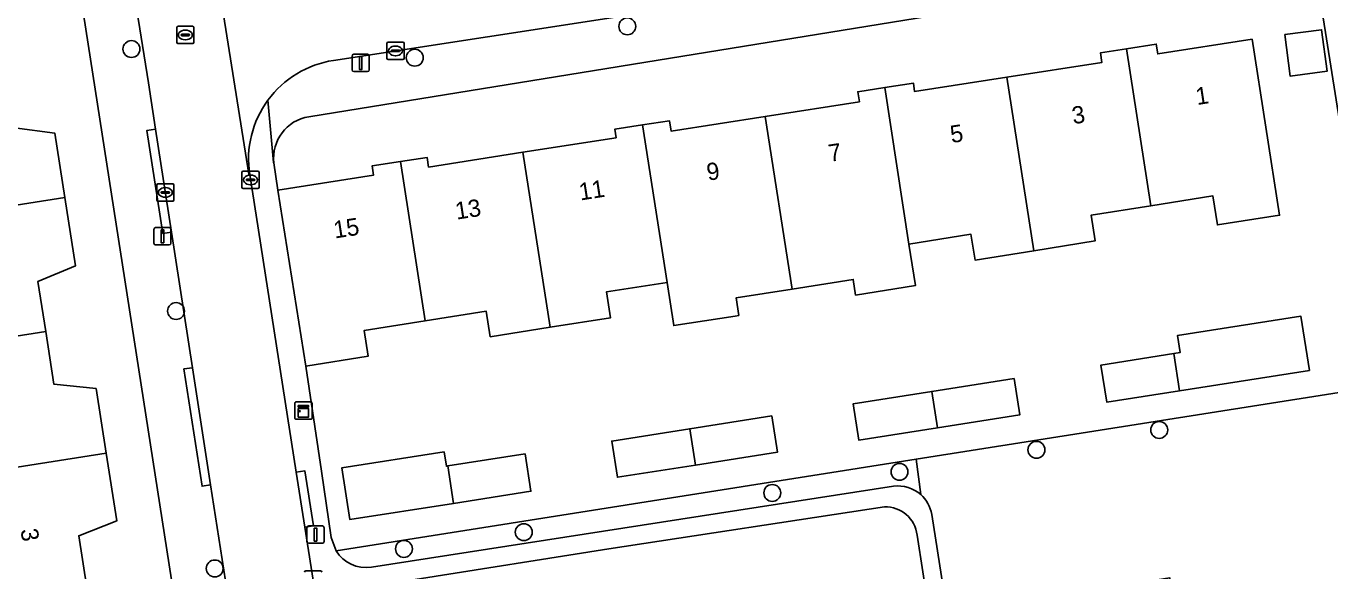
# Model space of a CAD drawing. Extents: x 160077 to 160948, y 386481 to 387498.
# Drawn here: x 160544.4 to 160619.8, y 387161.5 to 387193.1 of the extents above; entities that cross this region are included whole.
import ezdxf

# ---------------------------------------------------------------- set-up
doc = ezdxf.new("R2010")
doc.units = 0
for name, color, linetype in [('IMGEO_Boom', 7, 'Continuous'), ('IMGEO_Erf', 7, 'Continuous'), ('IMGEO_Groenvoorziening', 7, 'Continuous'), ('IMGEO_Kast', 7, 'Continuous'), ('IMGEO_Kolk', 7, 'Continuous'), ('IMGEO_Lichtmast', 7, 'Continuous'), ('IMGEO_Muur', 7, 'Continuous'), ('IMGEO_Pand', 7, 'Continuous'), ('IMGEO_Pand_nummerreeks', 7, 'Continuous'), ('IMGEO_Parkeervlak_open', 7, 'Continuous'), ('IMGEO_Rijbaan_lokaal_open', 7, 'Continuous'), ('IMGEO_Rioolput', 7, 'Continuous'), ('IMGEO_Voetpad_open', 7, 'Continuous')]:
    doc.layers.add(name, color=color, linetype=linetype)

msp = doc.modelspace()

# ---------------------------------------------------------------- linework, layer by layer
at = {"layer": 'IMGEO_Boom'}
for centre in [(160579.14, 387193.072), (160550.45, 387191.758), (160566.841, 387191.256), (160553.031, 387176.588), (160609.917, 387169.701), (160602.81, 387168.554), (160594.89, 387167.278), (160587.528, 387166.054), (160573.148, 387163.784), (160566.218, 387162.815), (160555.269, 387161.683)]:
    msp.add_circle(centre, 0.489, dxfattribs=at)
at = {"layer": 'IMGEO_Erf'}
for points in [[(160553.452, 387156.678), (160538.915, 387250)], [(160617.086, 387196.996), (160615.291, 387196.711), (160560.715, 387187.837)], [(160558.698, 387185.162), (160558.923, 387183.594), (160564.456, 387184.458), (160564.373, 387184.989), (160566.016, 387185.245), (160567.552, 387185.485), (160567.64, 387184.923), (160573.104, 387185.777), (160578.488, 387186.618), (160578.411, 387187.112), (160580.028, 387187.365), (160581.575, 387187.607), (160581.669, 387187.007), (160587.121, 387187.859), (160592.566, 387188.709), (160592.477, 387189.282), (160594.032, 387189.525), (160595.689, 387189.784), (160595.765, 387189.293), (160601.107, 387190.127), (160606.599, 387190.985), (160606.513, 387191.536), (160608.023, 387191.772), (160609.743, 387192.041), (160609.832, 387191.472), (160615.283, 387192.323), (160616.874, 387182.134), (160613.28, 387181.572), (160613.018, 387183.252), (160609.43, 387182.683), (160605.97, 387182.135), (160606.206, 387180.643), (160602.663, 387180.081), (160599.262, 387179.542), (160599.025, 387181.033), (160595.436, 387180.464), (160595.808, 387178.058), (160592.352, 387177.512), (160592.208, 387178.423), (160588.67, 387177.862), (160585.432, 387177.349), (160585.589, 387176.333), (160585.372, 387176.299), (160581.826, 387175.75), (160581.44, 387178.245), (160577.935, 387177.69), (160578.171, 387176.198), (160574.674, 387175.644), (160571.207, 387175.094), (160570.97, 387176.585), (160567.445, 387176.026), (160563.917, 387175.467), (160564.153, 387173.975), (160560.537, 387173.402), (160561.441, 387167.317), (160562.012, 387163.469), (160562.29, 387162.704), (160595.851, 387168.006), (160622.773, 387172.259), (160619.1, 387195.535)], [(160543.692, 387187.187), (160546.01, 387186.893), (160546.594, 387183.155), (160547.212, 387179.204), (160545.038, 387178.3), (160545.492, 387175.394), (160545.968, 387172.349), (160548.402, 387172.097), (160548.988, 387168.35), (160549.6, 387164.439), (160547.403, 387163.572), (160547.87, 387160.585), (160548.335, 387157.608), (160550.632, 387157.376), (160551.261, 387153.348)]]:
    msp.add_lwpolyline(points, dxfattribs=at)
for points in [[(160617.174, 387192.591), (160619.305, 387192.877), (160619.629, 387190.468), (160617.498, 387190.181)], [(160618.109, 387176.284), (160618.601, 387173.151), (160611.089, 387171.973), (160606.88, 387171.313), (160606.543, 387173.462), (160610.756, 387174.123), (160611.126, 387174.181), (160610.965, 387175.164)], [(160601.518, 387172.681), (160601.849, 387170.568), (160597.084, 387169.821), (160592.539, 387169.109), (160592.208, 387171.222), (160596.757, 387171.935)], [(160587.494, 387170.513), (160587.823, 387168.414), (160583.078, 387167.67), (160578.567, 387166.963), (160578.238, 387169.062), (160582.753, 387169.77)], [(160573.563, 387166.151), (160569.084, 387165.448), (160563.088, 387164.508), (160562.618, 387167.502), (160568.542, 387168.431), (160568.671, 387167.605), (160568.748, 387167.617), (160573.223, 387168.319)]]:
    msp.add_lwpolyline(points, close=True, dxfattribs=at)
msp.add_arc((160561.085, 387185.46), 2.406, 98.84697, 187.11908, dxfattribs=at)
at = {"layer": 'IMGEO_Groenvoorziening'}
for points in [[(160622.773, 387172.259), (160595.851, 387168.006), (160596.123, 387165.956)], [(160595.851, 387168.006), (160562.29, 387162.704)], [(160596.123, 387165.956), (160595.851, 387168.006)], [(160564.332, 387161.765), (160594.538, 387166.439)], [(160596.754, 387164.815), (160597.647, 387159.11), (160610.525, 387161.141), (160611.294, 387156.291), (160621.92, 387157.879), (160622.849, 387158.043)]]:
    msp.add_lwpolyline(points, dxfattribs=at)
for centre, radius, start, end in [((160594.809, 387164.487), 1.971, 48.19372, 97.91098), ((160594.815, 387164.488), 1.966, 9.58171, 48.30555), ((160564.011, 387163.757), 2.018, 211.46599, 279.14397)]:
    msp.add_arc(centre, radius, start, end, dxfattribs=at)
at = {"layer": 'IMGEO_Kast'}
for p, q in [((160559.904, 387170.399), (160559.904, 387171.24)), ((160559.904, 387171.24), (160559.904, 387170.399)), ((160559.979, 387171.324), (160560.82, 387171.324)), ((160560.82, 387171.324), (160559.979, 387171.324)), ((160560.904, 387171.249), (160560.904, 387170.408)), ((160560.904, 387170.408), (160560.904, 387171.249)), ((160560.829, 387170.324), (160559.988, 387170.324)), ((160559.988, 387170.324), (160560.829, 387170.324))]:
    msp.add_line(p, q, dxfattribs=at)
for points in [[(160560.099, 387171.114), (160560.699, 387171.114), (160560.699, 387171.029), (160560.099, 387171.029), (160560.099, 387171.114)], [(160560.099, 387170.939), (160560.699, 387170.939), (160560.699, 387170.45), (160560.099, 387170.45), (160560.099, 387170.939)]]:
    msp.add_lwpolyline(points, dxfattribs=at)
msp.add_circle((160560.183, 387170.788), 0.0377, dxfattribs=at)
for centre, start, end in [((160559.982, 387171.246), 92.4484, 184.28452), ((160559.982, 387171.246), 92.4484, 184.28452), ((160560.826, 387171.246), 2.4484, 94.28452), ((160560.826, 387171.246), 2.4484, 94.28452), ((160559.982, 387170.402), 182.4484, 274.28452), ((160559.982, 387170.402), 182.4484, 274.28452), ((160560.826, 387170.402), 272.4484, 4.28452), ((160560.826, 387170.402), 272.4484, 4.28452)]:
    msp.add_arc(centre, 0.0779, start, end, dxfattribs=at)
at = {"layer": 'IMGEO_Kolk'}
for p, q in [((160565.232, 387191.227), (160565.232, 387192.079)), ((160565.307, 387192.153), (160566.159, 387192.153)), ((160566.233, 387192.079), (160566.233, 387191.227)), ((160565.491, 387191.647), (160565.491, 387191.659)), ((160565.929, 387191.61), (160565.531, 387191.61)), ((160565.534, 387191.696), (160565.932, 387191.696)), ((160565.743, 387191.373), (160565.718, 387191.373)), ((160565.72, 387191.933), (160565.745, 387191.933)), ((160565.975, 387191.659), (160565.975, 387191.647)), ((160566.159, 387191.153), (160565.307, 387191.153)), ((160556.841, 387183.754), (160556.841, 387184.606)), ((160556.916, 387184.68), (160557.768, 387184.68)), ((160557.329, 387184.46), (160557.354, 387184.46)), ((160557.842, 387184.606), (160557.842, 387183.754)), ((160551.912, 387183.027), (160551.912, 387183.879)), ((160551.987, 387183.953), (160552.839, 387183.953)), ((160552.4, 387183.733), (160552.425, 387183.733)), ((160552.913, 387183.879), (160552.913, 387183.027)), ((160557.1, 387184.174), (160557.1, 387184.186)), ((160557.538, 387184.137), (160557.14, 387184.137)), ((160557.143, 387184.223), (160557.541, 387184.223)), ((160557.352, 387183.9), (160557.327, 387183.9)), ((160557.584, 387184.186), (160557.584, 387184.174)), ((160552.839, 387182.953), (160551.987, 387182.953)), ((160552.171, 387183.447), (160552.171, 387183.459)), ((160552.609, 387183.41), (160552.211, 387183.41)), ((160552.214, 387183.496), (160552.612, 387183.496)), ((160552.423, 387183.173), (160552.398, 387183.173)), ((160552.655, 387183.459), (160552.655, 387183.447)), ((160557.768, 387183.68), (160556.916, 387183.68)), ((160560.537, 387161.538), (160561.389, 387161.538))]:
    msp.add_line(p, q, dxfattribs=at)
for points in [[(160565.232, 387191.227), (160565.232, 387192.079)], [(160565.307, 387192.153), (160566.159, 387192.153)], [(160566.233, 387192.079), (160566.233, 387191.227)], [(160566.159, 387191.153), (160565.307, 387191.153)], [(160556.841, 387183.754), (160556.841, 387184.606)], [(160556.916, 387184.68), (160557.768, 387184.68)], [(160557.842, 387184.606), (160557.842, 387183.754)], [(160551.912, 387183.027), (160551.912, 387183.879)], [(160551.987, 387183.953), (160552.839, 387183.953)], [(160552.913, 387183.879), (160552.913, 387183.027)], [(160552.839, 387182.953), (160551.987, 387182.953)], [(160557.768, 387183.68), (160556.916, 387183.68)], [(160560.537, 387161.538), (160561.389, 387161.538)]]:
    msp.add_lwpolyline(points, dxfattribs=at)
for centre, radius, start, end in [((160565.309, 387192.077), 0.0765, 91.55205, 178.44795), ((160565.309, 387192.077), 0.0765, 91.55205, 178.44795), ((160566.157, 387192.077), 0.0765, 1.55205, 88.44795), ((160566.157, 387192.077), 0.0765, 1.55205, 88.44795), ((160565.531, 387191.656), 0.0403, 85.87752, 175.75265), ((160565.528, 387191.646), 0.0366, 178.93798, 274.71019), ((160565.932, 387191.653), 0.043, 264.86636, 352.45326), ((160565.936, 387191.658), 0.0386, 1.73085, 96.63898), ((160565.309, 387191.229), 0.0765, 181.55205, 268.44795), ((160565.309, 387191.229), 0.0765, 181.55205, 268.44795), ((160566.157, 387191.229), 0.0765, 271.55205, 358.44795), ((160566.157, 387191.229), 0.0765, 271.55205, 358.44795), ((160556.918, 387184.604), 0.0765, 91.55205, 178.44795), ((160556.918, 387184.604), 0.0765, 91.55205, 178.44795), ((160557.766, 387184.604), 0.0765, 1.55205, 88.44795), ((160557.766, 387184.604), 0.0765, 1.55205, 88.44795), ((160551.989, 387183.877), 0.0765, 91.55205, 178.44795), ((160551.989, 387183.877), 0.0765, 91.55205, 178.44795), ((160552.837, 387183.877), 0.0765, 1.55205, 88.44795), ((160552.837, 387183.877), 0.0765, 1.55205, 88.44795), ((160556.918, 387183.756), 0.0765, 181.55205, 268.44795), ((160556.918, 387183.756), 0.0765, 181.55205, 268.44795), ((160557.14, 387184.183), 0.0403, 85.87752, 175.75265), ((160557.137, 387184.173), 0.0366, 178.93798, 274.71019), ((160557.541, 387184.18), 0.043, 264.86636, 352.45326), ((160557.545, 387184.185), 0.0386, 1.73085, 96.63898), ((160557.766, 387183.756), 0.0765, 271.55205, 358.44795), ((160557.766, 387183.756), 0.0765, 271.55205, 358.44795), ((160551.989, 387183.029), 0.0765, 181.55205, 268.44795), ((160551.989, 387183.029), 0.0765, 181.55205, 268.44795), ((160552.211, 387183.456), 0.0403, 85.87752, 175.75265), ((160552.208, 387183.446), 0.0366, 178.93798, 274.71019), ((160552.612, 387183.453), 0.043, 264.86636, 352.45326), ((160552.616, 387183.458), 0.0386, 1.73085, 96.63898), ((160552.837, 387183.029), 0.0765, 271.55205, 358.44795), ((160552.837, 387183.029), 0.0765, 271.55205, 358.44795), ((160560.539, 387161.462), 0.0765, 91.55205, 178.44795), ((160560.539, 387161.462), 0.0765, 91.55205, 178.44795), ((160561.387, 387161.462), 0.0765, 1.55205, 88.44795), ((160561.387, 387161.462), 0.0765, 1.55205, 88.44795)]:
    msp.add_arc(centre, radius, start, end, dxfattribs=at)
for centre, major_axis, ratio, start_param, end_param in [((160565.719, 387191.653), (-0.387, 0.002), 0.722429, 4.712389, 7.853982), ((160565.744, 387191.653), (-0.39, 0.002), 0.717154, 1.570796, 4.712389), ((160557.328, 387184.18), (-0.387, 0.002), 0.722429, 4.712389, 7.853982), ((160557.353, 387184.18), (-0.39, 0.002), 0.717154, 1.570796, 4.712389), ((160552.399, 387183.453), (-0.387, 0.002), 0.722429, 4.712389, 7.853982), ((160552.424, 387183.453), (-0.39, 0.002), 0.717154, 1.570796, 4.712389)]:
    msp.add_ellipse(centre, major_axis=major_axis, ratio=ratio, start_param=start_param, end_param=end_param, dxfattribs=at)
at = {"layer": 'IMGEO_Lichtmast'}
for p, q in [((160563.22, 387190.552), (160563.22, 387191.352)), ((160563.22, 387191.352), (160563.22, 387190.552)), ((160563.32, 387191.452), (160564.11, 387191.452)), ((160564.11, 387191.452), (160563.32, 387191.452)), ((160564.21, 387191.352), (160564.21, 387190.552)), ((160564.21, 387190.552), (160564.21, 387191.352)), ((160564.11, 387190.452), (160563.32, 387190.452)), ((160563.32, 387190.452), (160564.11, 387190.452)), ((160551.749, 387180.517), (160551.749, 387181.317)), ((160551.749, 387181.317), (160551.749, 387180.517)), ((160551.849, 387181.417), (160552.639, 387181.417)), ((160552.639, 387181.417), (160551.849, 387181.417)), ((160552.739, 387181.317), (160552.739, 387180.517)), ((160552.739, 387180.517), (160552.739, 387181.317)), ((160552.639, 387180.417), (160551.849, 387180.417)), ((160551.849, 387180.417), (160552.639, 387180.417)), ((160560.707, 387164.141), (160561.497, 387164.141)), ((160561.497, 387164.141), (160560.707, 387164.141)), ((160560.607, 387163.241), (160560.607, 387164.041)), ((160560.607, 387164.041), (160560.607, 387163.241)), ((160561.597, 387164.041), (160561.597, 387163.241)), ((160561.597, 387163.241), (160561.597, 387164.041)), ((160561.497, 387163.141), (160560.707, 387163.141)), ((160560.707, 387163.141), (160561.497, 387163.141))]:
    msp.add_line(p, q, dxfattribs=at)
for points in [[(160563.64, 387191.327), (160563.79, 387191.327), (160563.79, 387190.577), (160563.64, 387190.577), (160563.64, 387191.327)], [(160552.169, 387181.292), (160552.319, 387181.292), (160552.319, 387180.542), (160552.169, 387180.542), (160552.169, 387181.292)], [(160561.027, 387164.016), (160561.177, 387164.016), (160561.177, 387163.266), (160561.027, 387163.266), (160561.027, 387164.016)]]:
    msp.add_lwpolyline(points, dxfattribs=at)
for centre, start, end in [((160563.32, 387191.352), 90, 180), ((160563.32, 387191.352), 90, 180), ((160564.11, 387191.352), 0, 90), ((160564.11, 387191.352), 360, 90), ((160563.32, 387190.552), 180, 270), ((160563.32, 387190.552), 180, 270), ((160564.11, 387190.552), 270, 0), ((160564.11, 387190.552), 270, 0), ((160551.849, 387181.317), 90, 180), ((160551.849, 387181.317), 90, 180), ((160552.639, 387181.317), 0, 90), ((160552.639, 387181.317), 360, 90), ((160551.849, 387180.517), 180, 270), ((160551.849, 387180.517), 180, 270), ((160552.639, 387180.517), 270, 0), ((160552.639, 387180.517), 270, 0), ((160560.707, 387164.041), 90, 180), ((160560.707, 387164.041), 90, 180), ((160561.497, 387164.041), 0, 90), ((160561.497, 387164.041), 360, 90), ((160560.707, 387163.241), 180, 270), ((160560.707, 387163.241), 180, 270), ((160561.497, 387163.241), 270, 0), ((160561.497, 387163.241), 270, 0)]:
    msp.add_arc(centre, 0.1, start, end, dxfattribs=at)
at = {"layer": 'IMGEO_Muur'}
msp.add_lwpolyline([(160560.537, 387173.402), (160561.441, 387167.317)], dxfattribs=at)
at = {"layer": 'IMGEO_Pand'}
for points in [[(160617.174, 387192.591), (160617.498, 387190.181), (160619.629, 387190.468), (160619.305, 387192.877)], [(160609.43, 387182.683), (160613.018, 387183.252), (160613.28, 387181.572), (160616.874, 387182.134), (160615.283, 387192.323), (160609.832, 387191.472), (160609.743, 387192.041), (160608.023, 387191.772)], [(160608.023, 387191.772), (160606.513, 387191.536), (160606.599, 387190.985), (160601.107, 387190.127), (160602.663, 387180.081), (160606.206, 387180.643), (160605.97, 387182.135), (160609.43, 387182.683)], [(160530.097, 387188.166), (160530.67, 387184.41), (160534.625, 387185.013), (160535.181, 387181.37), (160546.594, 387183.155), (160546.01, 387186.893), (160543.692, 387187.187), (160543.218, 387190.217)], [(160595.436, 387180.464), (160599.025, 387181.033), (160599.262, 387179.542), (160602.663, 387180.081), (160601.107, 387190.127), (160595.765, 387189.293), (160595.689, 387189.784), (160594.032, 387189.525)], [(160592.208, 387178.423), (160592.352, 387177.512), (160595.808, 387178.058), (160595.436, 387180.464), (160594.032, 387189.525), (160592.477, 387189.282), (160592.566, 387188.709), (160587.121, 387187.859), (160588.67, 387177.862)], [(160587.121, 387187.859), (160581.669, 387187.007), (160581.575, 387187.607), (160580.028, 387187.365), (160581.44, 387178.245), (160581.826, 387175.75), (160585.372, 387176.299), (160585.589, 387176.333), (160585.432, 387177.349), (160588.67, 387177.862)], [(160580.028, 387187.365), (160578.411, 387187.112), (160578.488, 387186.618), (160573.104, 387185.777), (160574.674, 387175.644), (160578.171, 387176.198), (160577.935, 387177.69), (160581.44, 387178.245)], [(160560.537, 387173.402), (160564.153, 387173.975), (160563.917, 387175.467), (160567.445, 387176.026), (160566.016, 387185.245), (160564.373, 387184.989), (160564.456, 387184.458), (160558.923, 387183.594)], [(160567.445, 387176.026), (160570.97, 387176.585), (160571.207, 387175.094), (160574.674, 387175.644), (160573.104, 387185.777), (160567.64, 387184.923), (160567.552, 387185.485), (160566.016, 387185.245)], [(160545.492, 387175.394), (160545.038, 387178.3), (160547.212, 387179.204), (160546.594, 387183.155), (160535.181, 387181.37), (160535.745, 387177.668), (160531.79, 387177.065), (160532.358, 387173.34)], [(160611.089, 387171.973), (160618.601, 387173.151), (160618.109, 387176.284), (160610.965, 387175.164), (160611.126, 387174.181), (160610.756, 387174.123)], [(160548.402, 387172.097), (160545.968, 387172.349), (160545.492, 387175.394), (160532.358, 387173.34), (160532.929, 387169.592), (160534.361, 387169.81), (160534.916, 387166.149), (160537.44, 387166.544), (160548.988, 387168.35)], [(160611.089, 387171.973), (160610.756, 387174.123), (160606.543, 387173.462), (160606.88, 387171.313)], [(160597.084, 387169.821), (160601.849, 387170.568), (160601.518, 387172.681), (160596.757, 387171.935)], [(160597.084, 387169.821), (160596.757, 387171.935), (160592.208, 387171.222), (160592.539, 387169.109)], [(160583.078, 387167.67), (160587.823, 387168.414), (160587.494, 387170.513), (160582.753, 387169.77)], [(160582.753, 387169.77), (160578.238, 387169.062), (160578.567, 387166.963), (160583.078, 387167.67)], [(160537.44, 387166.544), (160538.008, 387162.82), (160534.054, 387162.217), (160531.612, 387161.835), (160532.176, 387158.13), (160534.619, 387158.512), (160547.87, 387160.585), (160547.403, 387163.572), (160549.6, 387164.439), (160548.988, 387168.35)], [(160568.748, 387167.617), (160568.671, 387167.605), (160568.542, 387168.431), (160562.618, 387167.502), (160563.088, 387164.508), (160569.084, 387165.448)], [(160569.084, 387165.448), (160573.563, 387166.151), (160573.223, 387168.319), (160568.748, 387167.617)]]:
    msp.add_lwpolyline(points, close=True, dxfattribs=at)
at = {"layer": 'IMGEO_Parkeervlak_open'}
for points in [[(160594.014, 387165.245), (160578.073, 387162.827), (160566.86, 387161.05)], [(160565.357, 387159.085), (160566.043, 387154.587), (160596.571, 387159.365), (160595.903, 387163.614)]]:
    msp.add_lwpolyline(points, dxfattribs=at)
msp.add_arc((160594.092, 387163.426), 1.82, 5.91725, 92.46679, dxfattribs=at)
at = {"layer": 'IMGEO_Rijbaan_lokaal_open'}
msp.add_lwpolyline([(160543.513, 387240.213), (160544.791, 387232.064), (160545.87, 387225.181), (160547.086, 387217.428), (160548.152, 387210.65), (160549.514, 387201.989), (160550.594, 387195.116), (160551.431, 387189.794), (160551.844, 387187.122), (160552.768, 387181.146), (160553.981, 387173.308), (160555.031, 387166.519), (160556.271, 387158.499), (160556.303, 387158.257), (160561.276, 387159.035), (160560.489, 387164.066), (160559.99, 387167.255), (160557.293, 387184.493), (160557.248, 387184.51), (160554.641, 387200.91), (160554.745, 387200.951), (160554.548, 387202.204), (160550.641, 387227.096)], dxfattribs=at)
at = {"layer": 'IMGEO_Rioolput'}
for p, q in [((160553.069, 387192.147), (160553.069, 387192.999)), ((160553.144, 387193.073), (160553.996, 387193.073)), ((160553.557, 387192.853), (160553.582, 387192.853)), ((160554.07, 387192.999), (160554.07, 387192.147)), ((160553.996, 387192.073), (160553.144, 387192.073)), ((160553.328, 387192.567), (160553.328, 387192.579)), ((160553.766, 387192.53), (160553.368, 387192.53)), ((160553.371, 387192.616), (160553.769, 387192.616)), ((160553.58, 387192.293), (160553.555, 387192.293)), ((160553.812, 387192.579), (160553.812, 387192.567))]:
    msp.add_line(p, q, dxfattribs=at)
for points in [[(160553.069, 387192.147), (160553.069, 387192.999)], [(160553.144, 387193.073), (160553.996, 387193.073)], [(160554.07, 387192.999), (160554.07, 387192.147)], [(160553.996, 387192.073), (160553.144, 387192.073)]]:
    msp.add_lwpolyline(points, dxfattribs=at)
for centre, radius, start, end in [((160553.146, 387192.997), 0.0765, 91.55205, 178.44795), ((160553.146, 387192.997), 0.0765, 91.55205, 178.44795), ((160553.994, 387192.997), 0.0765, 1.55205, 88.44795), ((160553.994, 387192.997), 0.0765, 1.55205, 88.44795), ((160553.146, 387192.149), 0.0765, 181.55205, 268.44795), ((160553.146, 387192.149), 0.0765, 181.55205, 268.44795), ((160553.368, 387192.576), 0.0403, 85.87752, 175.75265), ((160553.365, 387192.566), 0.0366, 178.93798, 274.71019), ((160553.769, 387192.573), 0.043, 264.86636, 352.45326), ((160553.773, 387192.578), 0.0386, 1.73085, 96.63898), ((160553.994, 387192.149), 0.0765, 271.55205, 358.44795), ((160553.994, 387192.149), 0.0765, 271.55205, 358.44795)]:
    msp.add_arc(centre, radius, start, end, dxfattribs=at)
for centre, major_axis, ratio, start_param, end_param in [((160553.556, 387192.573), (-0.387, 0.002), 0.722429, 4.712389, 7.853982), ((160553.581, 387192.573), (-0.39, 0.002), 0.717154, 1.570796, 4.712389)]:
    msp.add_ellipse(centre, major_axis=major_axis, ratio=ratio, start_param=start_param, end_param=end_param, dxfattribs=at)
at = {"layer": 'IMGEO_Voetpad_open'}
for points in [[(160538.915, 387250), (160553.452, 387156.678), (160553.93, 387153.57)], [(160555.808, 387158.182), (160556.303, 387158.257), (160556.271, 387158.499), (160555.031, 387166.519), (160554.537, 387166.444), (160553.487, 387173.233), (160553.981, 387173.308), (160552.768, 387181.146), (160552.274, 387181.071), (160551.35, 387187.047), (160551.844, 387187.122), (160551.431, 387189.794), (160550.594, 387195.116), (160550.1, 387195.04), (160549.02, 387201.913), (160549.514, 387201.989), (160548.152, 387210.65)], [(160554.745, 387200.951), (160554.641, 387200.91), (160557.248, 387184.51), (160557.293, 387184.493)], [(160615.793, 387199.467), (160614.77, 387199.347), (160613.805, 387199.208), (160613.137, 387199.121), (160610.944, 387198.789), (160589.118, 387195.256), (160562.142, 387191.101)], [(160562.142, 387191.101), (160589.118, 387195.256), (160610.944, 387198.789)], [(160618.617, 387199.018), (160619.1, 387195.535), (160622.773, 387172.259), (160624.631, 387160.482), (160624.663, 387160.486), (160625.761, 387153.41), (160625.747, 387153.402), (160629.6, 387128.717), (160627.539, 387128.404), (160628.207, 387123.97), (160630.288, 387124.264), (160632.643, 387109.502), (160633.371, 387104.935)], [(160560.715, 387187.837), (160615.291, 387196.711)], [(160562.29, 387162.704), (160562.012, 387163.469), (160561.441, 387167.317), (160560.537, 387173.402), (160558.923, 387183.594), (160558.698, 387185.162), (160558.663, 387185.185), (160558.35, 387188.801)], [(160558.35, 387188.801), (160558.663, 387185.185), (160558.698, 387185.162)], [(160557.293, 387184.493), (160559.99, 387167.255), (160560.484, 387167.331), (160560.983, 387164.142), (160560.489, 387164.066), (160561.276, 387159.035), (160561.893, 387155.088), (160562.083, 387153.875), (160562.576, 387153.952), (160563.387, 387148.767), (160566.846, 387149.32), (160566.043, 387154.587), (160565.357, 387159.085)], [(160594.538, 387166.439), (160564.332, 387161.765)], [(160566.86, 387161.05), (160578.073, 387162.827), (160594.014, 387165.245)], [(160597.974, 387157.024), (160597.647, 387159.11), (160596.754, 387164.815)], [(160595.903, 387163.614), (160596.571, 387159.365), (160597.075, 387156.158)]]:
    msp.add_lwpolyline(points, dxfattribs=at)
for points in [[(160552.768, 387181.146), (160551.844, 387187.122), (160551.35, 387187.047), (160552.274, 387181.071)], [(160555.031, 387166.519), (160553.981, 387173.308), (160553.487, 387173.233), (160554.537, 387166.444)], [(160559.99, 387167.255), (160560.489, 387164.066), (160560.983, 387164.142), (160560.484, 387167.331)]]:
    msp.add_lwpolyline(points, close=True, dxfattribs=at)
for centre, radius, start, end in [((160563.022, 387185.374), 5.794, 98.73788, 143.7391), ((160563.022, 387185.374), 5.794, 98.73788, 143.7391), ((160563.022, 387185.371), 5.795, 143.7138, 188.71496), ((160563.022, 387185.371), 5.795, 143.7138, 188.71496), ((160561.085, 387185.46), 2.406, 98.84697, 187.11908), ((160594.809, 387164.487), 1.971, 48.19372, 97.91098), ((160594.815, 387164.488), 1.966, 9.58171, 48.30555), ((160594.092, 387163.426), 1.82, 5.91725, 92.46679), ((160564.011, 387163.757), 2.018, 211.46599, 279.14397)]:
    msp.add_arc(centre, radius, start, end, dxfattribs=at)

# ---------------------------------------------------------------- texts
at = {"layer": 'IMGEO_Pand_nummerreeks'}
for s, rotation, p in [('1', 8.80398, (160612.102, 387188.512)), ('3', 8.80398, (160604.945, 387187.403)), ('5', 8.80398, (160597.9, 387186.312)), ('7', 8.80398, (160590.855, 387185.221)), ('9', 8.80636, (160583.81, 387184.13)), ('11', 8.80398, (160576.423, 387182.986)), ('13', 8.80398, (160569.265, 387181.877)), ('15', 8.80398, (160562.22, 387180.786)), ('3', 278.86836, (160544.031, 387163.924))]:
    msp.add_text(s, height=1, rotation=rotation, dxfattribs=at).set_placement(p)

doc.saveas('drawing.dxf')
